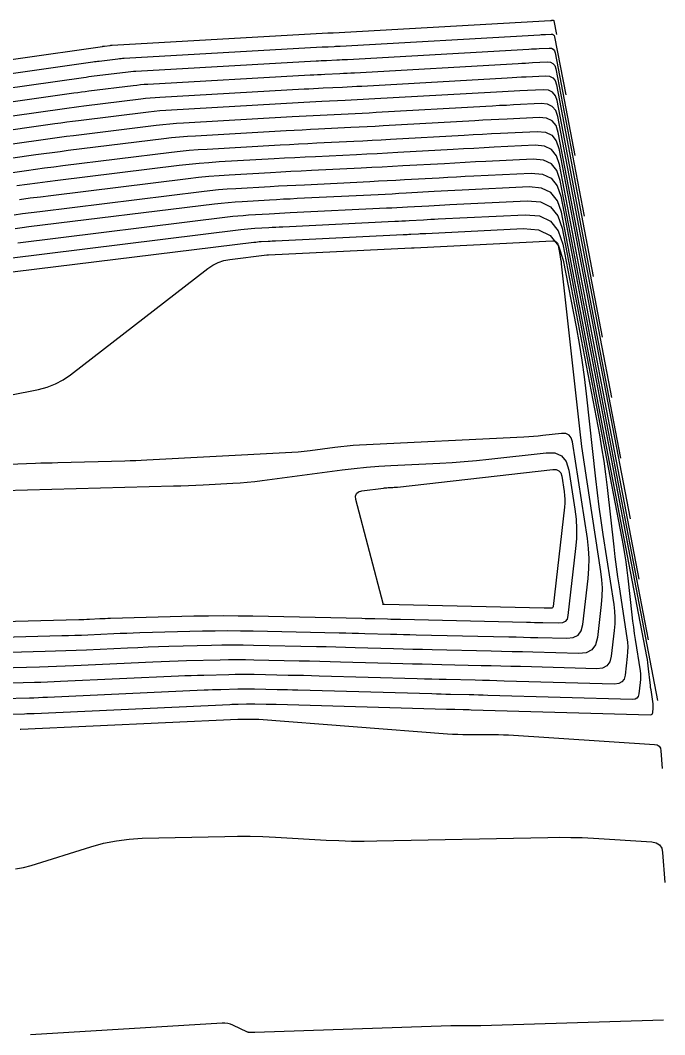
# Model space of a CAD drawing. Extents: x 1768942 to 1774819, y 723037 to 732099.
# Drawn here: x 1770898.1 to 1770962.9, y 731373 to 731474.9 of the extents above; entities that cross this region are included whole.
import ezdxf

# ---------------------------------------------------------------- set-up
doc = ezdxf.new("R2010")
doc.units = 0
doc.layers.add('R_Contours', color=7, linetype='Continuous')

msp = doc.modelspace()

# ---------------------------------------------------------------- linework, layer by layer
at = {"layer": 'R_Contours'}
for points in [[(1770889.44, 731469.82), (1770906.39, 731472.23), (1770906.44, 731472.24), (1770906.49, 731472.25), (1770906.54, 731472.25), (1770906.59, 731472.26), (1770907.18, 731472.33), (1770907.23, 731472.34), (1770907.28, 731472.34), (1770907.33, 731472.35), (1770907.38, 731472.35), (1770929.04, 731473.58), (1770929.08, 731473.58), (1770929.13, 731473.58), (1770929.17, 731473.58), (1770929.21, 731473.59), (1770929.38, 731473.59), (1770929.42, 731473.6), (1770929.46, 731473.6), (1770929.5, 731473.6), (1770929.55, 731473.6), (1770951.38, 731474.84), (1770951.41, 731474.84), (1770951.45, 731474.84), (1770951.48, 731474.84), (1770951.52, 731474.85), (1770951.65, 731474.85), (1770951.68, 731474.85), (1770951.7, 731474.84), (1770951.72, 731474.82), (1770951.73, 731474.79), (1770951.99, 731473.43)], [(1770884.29, 731467.67), (1770905.44, 731470.68), (1770905.6, 731470.7), (1770905.76, 731470.72), (1770905.91, 731470.74), (1770906.07, 731470.76), (1770907.95, 731470.99), (1770908.11, 731471.01), (1770908.26, 731471.02), (1770908.41, 731471.04), (1770908.57, 731471.05), (1770928.44, 731472.17), (1770928.59, 731472.18), (1770928.75, 731472.19), (1770928.9, 731472.2), (1770929.05, 731472.2), (1770929.66, 731472.23), (1770929.81, 731472.24), (1770929.96, 731472.25), (1770930.12, 731472.26), (1770930.27, 731472.27), (1770950.3, 731473.4), (1770950.44, 731473.41), (1770950.59, 731473.42), (1770950.73, 731473.42), (1770950.87, 731473.43), (1770951.45, 731473.46), (1770951.58, 731473.45), (1770951.68, 731473.4), (1770951.75, 731473.31), (1770951.79, 731473.19), (1770952.91, 731467.35)], [(1770885.24, 731466.38), (1770904.49, 731469.12), (1770904.75, 731469.15), (1770905.02, 731469.19), (1770905.29, 731469.23), (1770905.55, 731469.26), (1770908.72, 731469.65), (1770908.98, 731469.68), (1770909.24, 731469.7), (1770909.5, 731469.73), (1770909.76, 731469.74), (1770927.84, 731470.77), (1770928.1, 731470.78), (1770928.37, 731470.8), (1770928.63, 731470.81), (1770928.89, 731470.82), (1770929.94, 731470.87), (1770930.2, 731470.89), (1770930.46, 731470.9), (1770930.73, 731470.91), (1770930.99, 731470.93), (1770949.21, 731471.96), (1770949.47, 731471.97), (1770949.72, 731471.99), (1770949.98, 731472), (1770950.23, 731472.01), (1770951.25, 731472.06), (1770951.48, 731472.04), (1770951.66, 731471.96), (1770951.78, 731471.8), (1770951.86, 731471.59), (1770953.84, 731461.27)], [(1770886.18, 731465.09), (1770903.53, 731467.56), (1770903.91, 731467.61), (1770904.28, 731467.66), (1770904.66, 731467.71), (1770905.03, 731467.76), (1770909.48, 731468.31), (1770909.85, 731468.35), (1770910.22, 731468.39), (1770910.58, 731468.42), (1770910.95, 731468.44), (1770927.24, 731469.36), (1770927.61, 731469.38), (1770927.98, 731469.4), (1770928.36, 731469.42), (1770928.73, 731469.44), (1770930.22, 731469.51), (1770930.59, 731469.53), (1770930.96, 731469.55), (1770931.34, 731469.57), (1770931.71, 731469.59), (1770948.13, 731470.52), (1770948.49, 731470.54), (1770948.86, 731470.56), (1770949.22, 731470.58), (1770949.59, 731470.6), (1770951.05, 731470.67), (1770951.38, 731470.64), (1770951.63, 731470.52), (1770951.81, 731470.3), (1770951.92, 731469.99), (1770954.76, 731455.19)], [(1770887.13, 731463.81), (1770902.58, 731466), (1770903.06, 731466.07), (1770903.54, 731466.13), (1770904.03, 731466.2), (1770904.51, 731466.26), (1770910.25, 731466.97), (1770910.72, 731467.02), (1770911.2, 731467.07), (1770911.67, 731467.1), (1770912.14, 731467.14), (1770926.64, 731467.96), (1770927.12, 731467.98), (1770927.6, 731468.01), (1770928.09, 731468.03), (1770928.57, 731468.06), (1770930.5, 731468.15), (1770930.98, 731468.18), (1770931.47, 731468.2), (1770931.95, 731468.23), (1770932.43, 731468.25), (1770947.04, 731469.08), (1770947.52, 731469.11), (1770948, 731469.13), (1770948.47, 731469.16), (1770948.95, 731469.18), (1770950.85, 731469.27), (1770951.28, 731469.23), (1770951.61, 731469.07), (1770951.84, 731468.79), (1770951.98, 731468.38), (1770955.68, 731449.11)], [(1770956.6, 731443.03), (1770952.04, 731466.78), (1770951.87, 731467.28), (1770951.59, 731467.63), (1770951.18, 731467.83), (1770950.65, 731467.88), (1770948.31, 731467.76), (1770947.72, 731467.73), (1770947.13, 731467.7), (1770946.55, 731467.67), (1770945.96, 731467.64), (1770933.15, 731466.92), (1770932.56, 731466.88), (1770931.97, 731466.85), (1770931.37, 731466.82), (1770930.78, 731466.79), (1770928.41, 731466.68), (1770927.82, 731466.65), (1770927.22, 731466.62), (1770926.63, 731466.58), (1770926.04, 731466.55), (1770913.34, 731465.83), (1770912.75, 731465.79), (1770912.17, 731465.75), (1770911.6, 731465.69), (1770911.02, 731465.62), (1770903.99, 731464.76), (1770903.4, 731464.68), (1770902.81, 731464.61), (1770902.21, 731464.53), (1770901.62, 731464.44), (1770888.07, 731462.52)], [(1770957.53, 731436.95), (1770952.11, 731465.18), (1770951.91, 731465.78), (1770951.56, 731466.19), (1770951.08, 731466.43), (1770950.45, 731466.48), (1770947.66, 731466.35), (1770946.97, 731466.31), (1770946.27, 731466.28), (1770945.57, 731466.24), (1770944.88, 731466.2), (1770933.87, 731465.58), (1770933.17, 731465.54), (1770932.47, 731465.5), (1770931.76, 731465.46), (1770931.06, 731465.43), (1770928.25, 731465.29), (1770927.55, 731465.26), (1770926.84, 731465.22), (1770926.14, 731465.18), (1770925.44, 731465.15), (1770914.53, 731464.53), (1770913.84, 731464.48), (1770913.15, 731464.43), (1770912.47, 731464.36), (1770911.78, 731464.28), (1770903.47, 731463.26), (1770902.77, 731463.17), (1770902.07, 731463.08), (1770901.37, 731462.98), (1770900.67, 731462.89), (1770889.02, 731461.23)], [(1770958.45, 731430.87), (1770952.17, 731463.58), (1770951.94, 731464.27), (1770951.54, 731464.75), (1770950.98, 731465.02), (1770950.25, 731465.09), (1770947.02, 731464.93), (1770946.21, 731464.89), (1770945.41, 731464.85), (1770944.6, 731464.81), (1770943.79, 731464.76), (1770934.59, 731464.24), (1770933.78, 731464.19), (1770932.97, 731464.15), (1770932.16, 731464.11), (1770931.34, 731464.07), (1770928.09, 731463.91), (1770927.28, 731463.87), (1770926.46, 731463.83), (1770925.65, 731463.79), (1770924.84, 731463.74), (1770915.72, 731463.22), (1770914.92, 731463.17), (1770914.13, 731463.11), (1770913.34, 731463.03), (1770912.55, 731462.94), (1770902.95, 731461.76), (1770902.14, 731461.65), (1770901.33, 731461.55), (1770900.52, 731461.44), (1770899.71, 731461.33), (1770889.97, 731459.94)], [(1770890.91, 731458.65), (1770898.76, 731459.77), (1770899.68, 731459.9), (1770900.59, 731460.02), (1770901.51, 731460.14), (1770902.43, 731460.26), (1770913.32, 731461.6), (1770914.21, 731461.7), (1770915.11, 731461.79), (1770916.01, 731461.86), (1770916.91, 731461.92), (1770924.24, 731462.33), (1770925.16, 731462.39), (1770926.08, 731462.44), (1770927.01, 731462.48), (1770927.93, 731462.53), (1770931.62, 731462.71), (1770932.55, 731462.75), (1770933.47, 731462.8), (1770934.39, 731462.85), (1770935.32, 731462.9), (1770942.71, 731463.32), (1770943.63, 731463.37), (1770944.54, 731463.42), (1770945.46, 731463.47), (1770946.38, 731463.51), (1770950.05, 731463.69), (1770950.88, 731463.62), (1770951.51, 731463.31), (1770951.97, 731462.76), (1770952.23, 731461.98), (1770959.37, 731424.79)], [(1770960.29, 731418.71), (1770952.3, 731460.38), (1770952, 731461.25), (1770951.49, 731461.87), (1770950.78, 731462.22), (1770949.85, 731462.3), (1770945.74, 731462.1), (1770944.71, 731462.05), (1770943.68, 731461.99), (1770942.65, 731461.94), (1770941.62, 731461.88), (1770936.04, 731461.57), (1770935, 731461.51), (1770933.97, 731461.45), (1770932.94, 731461.4), (1770931.9, 731461.35), (1770927.77, 731461.15), (1770926.74, 731461.1), (1770925.7, 731461.04), (1770924.67, 731460.99), (1770923.64, 731460.93), (1770918.1, 731460.62), (1770917.09, 731460.55), (1770916.09, 731460.47), (1770915.09, 731460.37), (1770914.08, 731460.26), (1770901.91, 731458.76), (1770900.88, 731458.63), (1770899.86, 731458.49), (1770898.83, 731458.35), (1770897.81, 731458.21)], [(1770961.21, 731412.63), (1770952.36, 731458.77), (1770952.03, 731459.75), (1770951.47, 731460.43), (1770950.68, 731460.81), (1770949.65, 731460.9), (1770944.9, 731460.67), (1770943.86, 731460.62), (1770942.82, 731460.57), (1770941.77, 731460.51), (1770940.73, 731460.45), (1770936.56, 731460.22), (1770935.51, 731460.16), (1770934.47, 731460.1), (1770933.43, 731460.05), (1770932.38, 731460), (1770927.39, 731459.75), (1770926.35, 731459.7), (1770925.32, 731459.65), (1770924.29, 731459.59), (1770923.26, 731459.54), (1770919.13, 731459.3), (1770918.1, 731459.24), (1770917.07, 731459.15), (1770916.04, 731459.05), (1770915.01, 731458.93), (1770901.21, 731457.23), (1770900.17, 731457.1), (1770899.12, 731456.97), (1770898.07, 731456.82)], [(1770897.52, 731455.32), (1770898.38, 731455.44), (1770899.24, 731455.55), (1770900.11, 731455.66), (1770916.33, 731457.66), (1770917.19, 731457.76), (1770918.05, 731457.84), (1770918.91, 731457.91), (1770919.77, 731457.97), (1770923.22, 731458.16), (1770924.08, 731458.21), (1770924.94, 731458.26), (1770925.8, 731458.3), (1770926.67, 731458.34), (1770933.23, 731458.66), (1770934.1, 731458.71), (1770934.97, 731458.75), (1770935.84, 731458.8), (1770936.72, 731458.85), (1770940.21, 731459.04), (1770941.08, 731459.09), (1770941.95, 731459.14), (1770942.83, 731459.19), (1770943.7, 731459.23), (1770949.45, 731459.51), (1770950.57, 731459.41), (1770951.44, 731458.98), (1770952.06, 731458.24), (1770952.42, 731457.17), (1770962.14, 731406.54)], [(1770895.61, 731405.12), (1770898.56, 731405.2), (1770898.8, 731405.21), (1770899.05, 731405.21), (1770899.29, 731405.22), (1770899.53, 731405.23), (1770919.18, 731406.14), (1770919.39, 731406.15), (1770919.6, 731406.16), (1770919.81, 731406.17), (1770920.02, 731406.17), (1770920.86, 731406.19), (1770921.07, 731406.2), (1770921.28, 731406.2), (1770921.49, 731406.2), (1770921.7, 731406.2), (1770922.82, 731406.17), (1770923.08, 731406.17), (1770923.34, 731406.16), (1770923.6, 731406.15), (1770923.85, 731406.15), (1770940.94, 731405.66), (1770941.15, 731405.66), (1770941.36, 731405.65), (1770941.57, 731405.65), (1770941.77, 731405.64), (1770942.6, 731405.63), (1770942.81, 731405.62), (1770943.02, 731405.62), (1770943.22, 731405.61), (1770943.43, 731405.6), (1770961.41, 731405.1), (1770961.51, 731405.11), (1770961.58, 731405.15), (1770961.63, 731405.21), (1770961.65, 731405.31), (1770961.7, 731405.75), (1770961.71, 731405.86), (1770961.71, 731405.97), (1770961.71, 731406.07), (1770961.7, 731406.18), (1770961.51, 731407.37), (1770961.48, 731407.61), (1770961.44, 731407.84), (1770961.42, 731408.08), (1770961.39, 731408.31), (1770961.24, 731409.7), (1770961.2, 731410.01), (1770961.16, 731410.32), (1770961.11, 731410.63), (1770961.05, 731410.94), (1770952.49, 731455.57), (1770952.09, 731456.73), (1770951.42, 731457.54), (1770950.47, 731458), (1770949.25, 731458.11), (1770942.5, 731457.78), (1770941.79, 731457.75), (1770941.09, 731457.71), (1770940.39, 731457.68), (1770939.69, 731457.64), (1770936.88, 731457.48), (1770936.17, 731457.44), (1770935.47, 731457.4), (1770934.77, 731457.36), (1770934.07, 731457.33), (1770925.95, 731456.94), (1770925.25, 731456.9), (1770924.56, 731456.87), (1770923.87, 731456.83), (1770923.18, 731456.79), (1770920.41, 731456.63), (1770919.71, 731456.59), (1770919.02, 731456.53), (1770918.33, 731456.46), (1770917.65, 731456.39), (1770899, 731454.09), (1770898.32, 731454), (1770897.64, 731453.91)], [(1770897.89, 731452.51), (1770918.96, 731455.11), (1770919.48, 731455.17), (1770920, 731455.22), (1770920.52, 731455.26), (1770921.05, 731455.3), (1770923.14, 731455.42), (1770923.66, 731455.45), (1770924.18, 731455.47), (1770924.7, 731455.5), (1770925.23, 731455.53), (1770934.91, 731456), (1770935.44, 731456.02), (1770935.97, 731456.05), (1770936.51, 731456.08), (1770937.04, 731456.11), (1770939.16, 731456.23), (1770939.7, 731456.26), (1770940.23, 731456.29), (1770940.76, 731456.31), (1770941.29, 731456.34), (1770949.05, 731456.72), (1770950.37, 731456.6), (1770951.4, 731456.1), (1770952.12, 731455.22), (1770952.55, 731453.97), (1770958.67, 731422.08), (1770958.82, 731421.26), (1770958.95, 731420.45), (1770959.06, 731419.63), (1770959.16, 731418.81), (1770959.56, 731415.14), (1770959.63, 731414.51), (1770959.71, 731413.89), (1770959.8, 731413.27), (1770959.89, 731412.65), (1770960.38, 731409.51), (1770960.41, 731409.22), (1770960.43, 731408.93), (1770960.42, 731408.64), (1770960.4, 731408.35), (1770960.27, 731407.2), (1770960.2, 731406.94), (1770960.07, 731406.77), (1770959.88, 731406.66), (1770959.62, 731406.63), (1770945.08, 731407.04), (1770944.61, 731407.06), (1770944.14, 731407.07), (1770943.68, 731407.08), (1770943.21, 731407.09), (1770941.34, 731407.13), (1770940.88, 731407.14), (1770940.41, 731407.16), (1770939.94, 731407.17), (1770939.48, 731407.18), (1770926, 731407.56), (1770925.48, 731407.57), (1770924.96, 731407.59), (1770924.45, 731407.6), (1770923.93, 731407.61), (1770921.67, 731407.66), (1770921.25, 731407.67), (1770920.82, 731407.67), (1770920.4, 731407.67), (1770919.98, 731407.66), (1770918.29, 731407.61), (1770917.87, 731407.6), (1770917.45, 731407.59), (1770917.02, 731407.57), (1770916.6, 731407.55), (1770900.86, 731406.83), (1770900.41, 731406.81), (1770899.96, 731406.79), (1770899.51, 731406.77), (1770899.06, 731406.76), (1770893.62, 731406.62)], [(1770896.78, 731450.94), (1770920.28, 731453.84), (1770920.63, 731453.88), (1770920.98, 731453.91), (1770921.33, 731453.94), (1770921.68, 731453.96), (1770923.09, 731454.04), (1770923.45, 731454.06), (1770923.8, 731454.08), (1770924.15, 731454.1), (1770924.51, 731454.12), (1770935.75, 731454.66), (1770936.11, 731454.68), (1770936.47, 731454.7), (1770936.84, 731454.72), (1770937.2, 731454.74), (1770938.64, 731454.82), (1770939, 731454.84), (1770939.36, 731454.86), (1770939.73, 731454.88), (1770940.09, 731454.9), (1770948.85, 731455.32), (1770950.27, 731455.2), (1770951.37, 731454.66), (1770952.15, 731453.72), (1770952.61, 731452.37), (1770956.29, 731433.22), (1770956.52, 731431.9), (1770956.74, 731430.58), (1770956.92, 731429.26), (1770957.08, 731427.93), (1770957.73, 731421.96), (1770957.85, 731420.95), (1770957.98, 731419.94), (1770958.12, 731418.94), (1770958.27, 731417.93), (1770959.05, 731412.83), (1770959.11, 731412.37), (1770959.14, 731411.9), (1770959.13, 731411.43), (1770959.09, 731410.96), (1770958.88, 731409.08), (1770958.77, 731408.67), (1770958.56, 731408.39), (1770958.24, 731408.22), (1770957.82, 731408.17), (1770946.73, 731408.48), (1770946, 731408.5), (1770945.27, 731408.52), (1770944.55, 731408.54), (1770943.82, 731408.56), (1770940.91, 731408.62), (1770940.19, 731408.64), (1770939.46, 731408.66), (1770938.73, 731408.68), (1770938.01, 731408.7), (1770928.14, 731408.97), (1770927.37, 731409), (1770926.59, 731409.02), (1770925.81, 731409.03), (1770925.03, 731409.05), (1770921.63, 731409.13), (1770921, 731409.14), (1770920.37, 731409.14), (1770919.73, 731409.14), (1770919.1, 731409.12), (1770916.56, 731409.05), (1770915.93, 731409.04), (1770915.29, 731409.01), (1770914.66, 731408.99), (1770914.02, 731408.96), (1770902.19, 731408.42), (1770901.54, 731408.39), (1770900.88, 731408.36), (1770900.22, 731408.34), (1770899.56, 731408.32), (1770891.62, 731408.11)], [(1770895.67, 731449.37), (1770921.59, 731452.56), (1770921.78, 731452.58), (1770921.96, 731452.6), (1770922.14, 731452.62), (1770922.32, 731452.63), (1770923.05, 731452.67), (1770923.24, 731452.68), (1770923.42, 731452.69), (1770923.6, 731452.7), (1770923.78, 731452.71), (1770936.59, 731453.33), (1770936.78, 731453.34), (1770936.98, 731453.35), (1770937.17, 731453.36), (1770937.36, 731453.37), (1770938.12, 731453.41), (1770938.31, 731453.42), (1770938.5, 731453.43), (1770938.69, 731453.44), (1770938.88, 731453.45), (1770948.65, 731453.93), (1770950.17, 731453.79), (1770951.35, 731453.22), (1770952.18, 731452.21), (1770952.67, 731450.77), (1770953.96, 731444.06), (1770954.26, 731442.39), (1770954.53, 731440.71), (1770954.77, 731439.03), (1770954.97, 731437.34), (1770955.91, 731428.79), (1770956.07, 731427.39), (1770956.25, 731425.99), (1770956.44, 731424.6), (1770956.64, 731423.21), (1770957.73, 731416.16), (1770957.81, 731415.51), (1770957.85, 731414.87), (1770957.84, 731414.22), (1770957.79, 731413.57), (1770957.49, 731410.97), (1770957.34, 731410.4), (1770957.05, 731410.01), (1770956.61, 731409.77), (1770956.03, 731409.71), (1770948.37, 731409.93), (1770947.39, 731409.95), (1770946.4, 731409.98), (1770945.42, 731410), (1770944.43, 731410.02), (1770940.48, 731410.11), (1770939.5, 731410.14), (1770938.51, 731410.16), (1770937.53, 731410.19), (1770936.54, 731410.21), (1770930.29, 731410.39), (1770929.25, 731410.42), (1770928.21, 731410.44), (1770927.17, 731410.47), (1770926.14, 731410.49), (1770921.6, 731410.59), (1770920.76, 731410.61), (1770919.91, 731410.61), (1770919.06, 731410.6), (1770918.22, 731410.59), (1770914.83, 731410.5), (1770913.98, 731410.47), (1770913.14, 731410.44), (1770912.29, 731410.41), (1770911.45, 731410.37), (1770903.52, 731410.01), (1770902.66, 731409.97), (1770901.79, 731409.94), (1770900.93, 731409.91), (1770900.06, 731409.88), (1770889.62, 731409.6)], [(1770883, 731434.41), (1770899.98, 731437.78), (1770900.85, 731438.01), (1770901.67, 731438.33), (1770902.45, 731438.74), (1770903.19, 731439.25), (1770916.96, 731449.91), (1770917.48, 731450.26), (1770918.02, 731450.52), (1770918.59, 731450.72), (1770919.2, 731450.83), (1770922.91, 731451.29), (1770922.92, 731451.29), (1770922.94, 731451.29), (1770922.95, 731451.29), (1770922.96, 731451.29), (1770923.03, 731451.3), (1770923.05, 731451.3), (1770923.06, 731451.3), (1770937.44, 731452), (1770937.48, 731452), (1770937.52, 731452), (1770937.6, 731452.01), (1770937.64, 731452.01), (1770937.68, 731452.01), (1770951.59, 731452.69), (1770951.8, 731452.67), (1770951.96, 731452.59), (1770952.08, 731452.45), (1770952.15, 731452.24), (1770952.32, 731451.32), (1770952.37, 731451.09), (1770952.4, 731450.85), (1770952.44, 731450.62), (1770952.46, 731450.38), (1770954.08, 731435.61), (1770954.29, 731433.83), (1770954.51, 731432.05), (1770954.76, 731430.27), (1770955.02, 731428.49), (1770956.41, 731419.48), (1770956.51, 731418.66), (1770956.56, 731417.83), (1770956.55, 731417), (1770956.48, 731416.18), (1770956.1, 731412.86), (1770955.91, 731412.13), (1770955.54, 731411.63), (1770954.98, 731411.33), (1770954.24, 731411.25), (1770949.62, 731411.38), (1770948.58, 731411.41), (1770947.53, 731411.43), (1770946.48, 731411.46), (1770945.44, 731411.48), (1770939.5, 731411.62), (1770938.53, 731411.64), (1770937.56, 731411.66), (1770936.6, 731411.69), (1770935.63, 731411.71), (1770931.77, 731411.82), (1770930.8, 731411.85), (1770929.84, 731411.87), (1770928.87, 731411.9), (1770927.9, 731411.92), (1770921.57, 731412.06), (1770920.51, 731412.08), (1770919.45, 731412.08), (1770918.39, 731412.07), (1770917.33, 731412.05), (1770913.05, 731411.94), (1770912.02, 731411.91), (1770910.98, 731411.87), (1770909.95, 731411.83), (1770908.91, 731411.78), (1770904.78, 731411.59), (1770903.74, 731411.55), (1770902.71, 731411.51), (1770901.68, 731411.47), (1770900.64, 731411.44), (1770887.44, 731411.09)], [(1770884.27, 731412.56), (1770902.32, 731413.04), (1770902.98, 731413.05), (1770903.63, 731413.08), (1770904.28, 731413.1), (1770904.93, 731413.13), (1770907.53, 731413.25), (1770908.18, 731413.28), (1770908.83, 731413.3), (1770909.48, 731413.33), (1770910.13, 731413.34), (1770916.45, 731413.51), (1770917.72, 731413.54), (1770919, 731413.55), (1770920.27, 731413.54), (1770921.54, 731413.52), (1770930.17, 731413.33), (1770930.82, 731413.32), (1770931.46, 731413.3), (1770932.11, 731413.29), (1770932.75, 731413.27), (1770935.33, 731413.2), (1770935.97, 731413.18), (1770936.61, 731413.16), (1770937.26, 731413.15), (1770937.9, 731413.13), (1770947.2, 731412.92), (1770947.93, 731412.91), (1770948.66, 731412.89), (1770949.39, 731412.87), (1770950.11, 731412.85), (1770953.02, 731412.77), (1770953.67, 731412.84), (1770954.16, 731413.1), (1770954.48, 731413.54), (1770954.64, 731414.17), (1770955.17, 731418.78), (1770955.25, 731419.79), (1770955.27, 731420.8), (1770955.21, 731421.81), (1770955.09, 731422.81), (1770953.59, 731432.52), (1770953.47, 731432.92), (1770953.25, 731433.19), (1770952.93, 731433.34), (1770952.5, 731433.35), (1770950.61, 731433.14), (1770950.14, 731433.09), (1770949.67, 731433.04), (1770949.2, 731433.01), (1770948.72, 731432.98), (1770932.2, 731432.16), (1770931.58, 731432.13), (1770930.96, 731432.08), (1770930.34, 731432.01), (1770929.73, 731431.94), (1770927.26, 731431.62), (1770926.65, 731431.54), (1770926.03, 731431.48), (1770925.41, 731431.43), (1770924.79, 731431.39), (1770910.84, 731430.66), (1770910.29, 731430.63), (1770909.74, 731430.61), (1770909.18, 731430.59), (1770908.63, 731430.57), (1770901.92, 731430.4), (1770901.36, 731430.38), (1770900.79, 731430.37), (1770900.22, 731430.35), (1770899.66, 731430.33), (1770886.2, 731429.82)], [(1770896.41, 731427.63), (1770913.54, 731428.08), (1770914.28, 731428.1), (1770915.02, 731428.13), (1770915.76, 731428.16), (1770916.5, 731428.19), (1770919.47, 731428.35), (1770920.21, 731428.39), (1770920.94, 731428.45), (1770921.68, 731428.53), (1770922.42, 731428.62), (1770930.46, 731429.68), (1770931.68, 731429.83), (1770932.9, 731429.95), (1770934.13, 731430.05), (1770935.36, 731430.12), (1770940.28, 731430.37), (1770941.5, 731430.44), (1770942.73, 731430.53), (1770943.96, 731430.64), (1770945.18, 731430.76), (1770950.94, 731431.41), (1770951.83, 731431.39), (1770952.5, 731431.09), (1770952.97, 731430.52), (1770953.23, 731429.67), (1770953.83, 731425.74), (1770953.95, 731424.75), (1770954.01, 731423.77), (1770953.99, 731422.78), (1770953.91, 731421.79), (1770953.14, 731415.06), (1770953.05, 731414.71), (1770952.87, 731414.46), (1770952.6, 731414.32), (1770952.23, 731414.28), (1770950.6, 731414.32), (1770950.19, 731414.33), (1770949.79, 731414.34), (1770949.38, 731414.35), (1770948.97, 731414.36), (1770936.31, 731414.65), (1770935.99, 731414.65), (1770935.67, 731414.66), (1770935.34, 731414.67), (1770935.02, 731414.68), (1770933.73, 731414.72), (1770933.41, 731414.72), (1770933.09, 731414.73), (1770932.76, 731414.74), (1770932.44, 731414.75), (1770921.5, 731414.99), (1770920.02, 731415.01), (1770918.54, 731415.02), (1770917.05, 731415.01), (1770915.57, 731414.98), (1770907.21, 731414.75), (1770906.94, 731414.75), (1770906.67, 731414.74), (1770906.41, 731414.73), (1770906.14, 731414.72), (1770905.08, 731414.67), (1770904.81, 731414.65), (1770904.54, 731414.64), (1770904.28, 731414.63), (1770904.01, 731414.63), (1770881.1, 731414.02)], [(1770898.13, 731403.64), (1770898.17, 731403.64), (1770898.2, 731403.64), (1770920, 731404.65), (1770920.18, 731404.66), (1770920.35, 731404.66), (1770920.52, 731404.66), (1770920.69, 731404.66), (1770921.66, 731404.65), (1770921.69, 731404.65), (1770921.73, 731404.65), (1770921.76, 731404.65), (1770921.8, 731404.65), (1770921.94, 731404.65), (1770921.97, 731404.65), (1770922.01, 731404.65), (1770922.05, 731404.65), (1770922.08, 731404.65), (1770941.05, 731403.19), (1770941.56, 731403.16), (1770942.07, 731403.13), (1770942.58, 731403.12), (1770943.09, 731403.11), (1770945.13, 731403.12), (1770945.64, 731403.12), (1770946.15, 731403.1), (1770946.65, 731403.08), (1770947.16, 731403.06), (1770961.83, 731402.11), (1770962.09, 731402.06), (1770962.29, 731401.93), (1770962.42, 731401.74), (1770962.47, 731401.48), (1770962.6, 731399.68)], [(1770897.67, 731389.6), (1770898.46, 731389.75), (1770899.24, 731389.96), (1770905.24, 731391.84), (1770906.5, 731392.18), (1770907.79, 731392.44), (1770909.08, 731392.61), (1770910.39, 731392.68), (1770918.67, 731392.88), (1770919.94, 731392.9), (1770921.22, 731392.89), (1770922.49, 731392.86), (1770923.77, 731392.8), (1770928.86, 731392.51), (1770930.13, 731392.45), (1770931.41, 731392.41), (1770932.68, 731392.4), (1770933.95, 731392.42), (1770951.12, 731392.78), (1770952.27, 731392.79), (1770953.41, 731392.78), (1770954.56, 731392.75), (1770955.7, 731392.69), (1770961.57, 731392.32), (1770962.01, 731392.22), (1770962.34, 731392.02), (1770962.55, 731391.69), (1770962.64, 731391.25), (1770962.85, 731388.24)], [(1770962.73, 731374.43), (1770944.38, 731373.86), (1770944.13, 731373.85), (1770943.88, 731373.85), (1770943.63, 731373.85), (1770943.39, 731373.85), (1770942.39, 731373.84), (1770942.14, 731373.84), (1770941.89, 731373.84), (1770941.64, 731373.83), (1770941.39, 731373.83), (1770921.68, 731373.18), (1770921.62, 731373.18), (1770921.56, 731373.17), (1770921.5, 731373.17), (1770921.43, 731373.17), (1770921.19, 731373.17), (1770921.13, 731373.18), (1770921.07, 731373.19), (1770921.01, 731373.2), (1770920.95, 731373.22), (1770919.5, 731373.9), (1770919.24, 731374), (1770918.97, 731374.07), (1770918.69, 731374.1), (1770918.41, 731374.1), (1770899.17, 731372.95)]]:
    msp.add_lwpolyline(points, dxfattribs=at)
msp.add_lwpolyline([(1770934.72, 731427.88), (1770934.84, 731427.89), (1770934.96, 731427.9), (1770935.08, 731427.91), (1770935.56, 731427.93), (1770935.68, 731427.94), (1770935.8, 731427.95), (1770935.92, 731427.96), (1770936.03, 731427.97), (1770951.62, 731429.73), (1770951.97, 731429.72), (1770952.23, 731429.6), (1770952.42, 731429.38), (1770952.52, 731429.05), (1770952.75, 731427.51), (1770952.8, 731427.12), (1770952.82, 731426.74), (1770952.82, 731426.35), (1770952.78, 731425.96), (1770951.64, 731415.96), (1770951.62, 731415.88), (1770951.58, 731415.83), (1770951.52, 731415.79), (1770951.44, 731415.79), (1770951.09, 731415.8), (1770951, 731415.8), (1770950.92, 731415.8), (1770950.83, 731415.8), (1770950.74, 731415.8), (1770934.72, 731416.16), (1770934.71, 731416.16), (1770934.56, 731416.17), (1770934.55, 731416.17), (1770934.54, 731416.17), (1770934.54, 731416.18), (1770934.55, 731416.18), (1770934.58, 731416.22), (1770934.59, 731416.23), (1770934.59, 731416.24), (1770934.59, 731416.25), (1770934.59, 731416.26), (1770931.85, 731426.7), (1770931.81, 731427.04), (1770931.89, 731427.31), (1770932.11, 731427.49), (1770932.44, 731427.58), (1770934.61, 731427.87)], close=True, dxfattribs=at)

doc.saveas('drawing.dxf')
